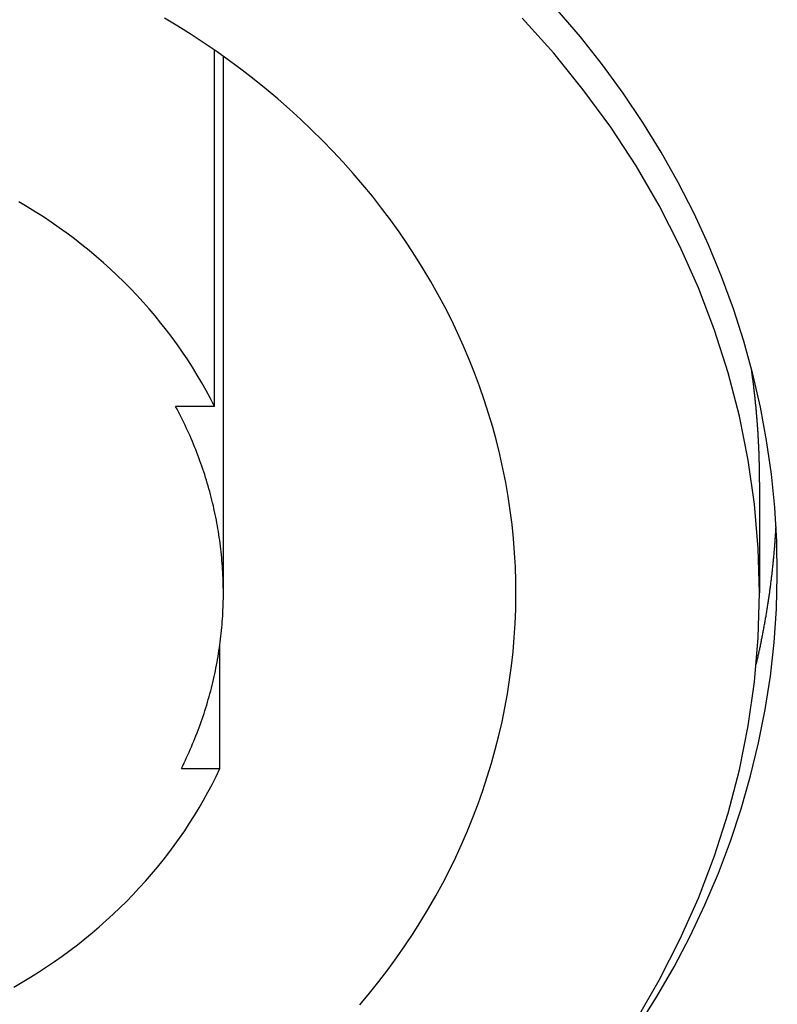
# Model space of a CAD drawing. Extents: x 1107 to 4046, y 937 to 3355.
# Tile 263 of 656: x 2220.43 to 2228.98, y 1782.13 to 1793.24. Entities that reach past the tile are written whole.
import ezdxf

# ---------------------------------------------------------------- set-up
doc = ezdxf.new("R2010")
doc.units = 0
doc.layers.add('KF_VIDA_L___C_REAR', color=7, linetype='CONTINUOUS')

# ---------------------------------------------------------------- blocks, each defined once
blk = doc.blocks.new('KF_VIDA_L___C_REAR')
at = {"layer": 'KF_VIDA_L___C_REAR'}
for p, q in [((35.649381, 99.660473), (35.649381, 103.679399)), ((35.75, 97.555658), (35.75, 103.608752)), ((35.649381, 99.660473), (35.211094, 99.660473)), ((41.8, 98.805658), (41.8, 97.555658)), ((35.710013, 95.577354), (35.710013, 96.969411)), ((35.276765, 95.577354), (35.710013, 95.577354))]:
    blk.add_line(p, q, dxfattribs=at)
for points in [[(40.4279, 92.6633, 0), (40.6384, 92.9976, 0), (40.8347, 93.3383, 0), (41.0164, 93.685, 0), (41.1833, 94.0372, 0), (41.3352, 94.3945, 0), (41.4718, 94.7564, 0), (41.5931, 95.1224, 0), (41.6988, 95.492, 0), (41.7888, 95.8646, 0), (41.863, 96.2399, 0), (41.9213, 96.6173, 0), (41.9636, 96.9963, 0), (41.9898, 97.3763, 0), (41.9999, 97.757, 0), (41.9939, 98.1377, 0), (41.9718, 98.518, 0), (41.9336, 98.8973, 0), (41.8794, 99.2751, 0), (41.8093, 99.651, 0), (41.7233, 100.024, 0), (41.6216, 100.395, 0), (41.5043, 100.762, 0), (41.3715, 101.125, 0), (41.2235, 101.483, 0), (41.0604, 101.837, 0), (40.8825, 102.185, 0), (40.69, 102.527, 0), (40.4831, 102.863, 0), (40.2621, 103.192, 0), (40.0274, 103.514, 0), (39.7792, 103.829, 0), (39.5179, 104.135, 0)], [(40.4067, 92.7384, 0), (40.6671, 93.1864, 0), (40.9018, 93.645, 0), (41.1102, 94.1129, 0), (41.2919, 94.5892, 0), (41.4464, 95.0726, 0), (41.5733, 95.562, 0), (41.6723, 96.0562, 0), (41.7432, 96.554, 0), (41.7858, 97.0542, 0), (41.8, 97.5557, 0), (41.7858, 98.0571, 0), (41.7432, 98.5573, 0), (41.6723, 99.0551, 0), (41.5733, 99.5493, 0), (41.4464, 100.039, 0), (41.2919, 100.522, 0), (41.1102, 100.998, 0), (40.9018, 101.466, 0), (40.6671, 101.925, 0), (40.4067, 102.373, 0), (40.1212, 102.809, 0), (39.8113, 103.233, 0), (39.4778, 103.643, 0), (39.1215, 104.039, 0)], [(37.2905, 92.911, 0), (37.3982, 93.0405, 0), (37.5028, 93.1718, 0), (37.6043, 93.305, 0), (37.7026, 93.4399, 0), (37.7978, 93.5766, 0), (37.8897, 93.7149, 0), (37.9783, 93.8547, 0), (38.0636, 93.9962, 0), (38.1456, 94.139, 0), (38.2243, 94.2834, 0), (38.2995, 94.429, 0), (38.3712, 94.576, 0), (38.4395, 94.7242, 0), (38.5044, 94.8735, 0), (38.5656, 95.024, 0), (38.6234, 95.1755, 0), (38.6775, 95.328, 0), (38.7281, 95.4815, 0), (38.775, 95.6358, 0), (38.8183, 95.7909, 0), (38.858, 95.9467, 0), (38.894, 96.1032, 0), (38.9263, 96.2603, 0), (38.9549, 96.4179, 0), (38.9798, 96.576, 0), (39.0009, 96.7345, 0), (39.0184, 96.8933, 0), (39.0321, 97.0525, 0), (39.042, 97.2118, 0), (39.0482, 97.3712, 0), (39.0507, 97.5308, 0), (39.0494, 97.6904, 0), (39.0444, 97.8499, 0), (39.0356, 98.0092, 0), (39.023, 98.1684, 0), (39.0068, 98.3274, 0), (38.9868, 98.486, 0), (38.963, 98.6442, 0), (38.9356, 98.802, 0), (38.9044, 98.9593, 0), (38.8696, 99.1159, 0), (38.8311, 99.272, 0), (38.7889, 99.4273, 0), (38.7431, 99.5818, 0), (38.6937, 99.7356, 0), (38.6406, 99.8884, 0), (38.584, 100.04, 0), (38.5238, 100.191, 0), (38.4601, 100.341, 0), (38.3929, 100.489, 0), (38.3222, 100.637, 0), (38.2481, 100.783, 0), (38.1705, 100.927, 0), (38.0896, 101.071, 0), (38.0053, 101.213, 0), (37.9176, 101.353, 0), (37.8267, 101.492, 0), (37.7326, 101.629, 0), (37.6353, 101.764, 0), (37.5347, 101.898, 0), (37.4311, 102.03, 0), (37.3244, 102.16, 0), (37.2147, 102.288, 0), (37.1019, 102.415, 0), (36.9862, 102.539, 0), (36.8677, 102.661, 0), (36.7462, 102.781, 0), (36.622, 102.899, 0), (36.4951, 103.014, 0), (36.3654, 103.128, 0), (36.2331, 103.239, 0), (36.0983, 103.347, 0), (35.9609, 103.454, 0), (35.821, 103.558, 0), (35.6787, 103.659, 0), (35.5341, 103.758, 0), (35.3871, 103.854, 0), (35.238, 103.948, 0), (35.0866, 104.039, 0)], [(35.75, 103.603, 0), (35.75, 103.603, 0), (35.7501, 103.603, 0), (35.7501, 103.603, 0), (35.7501, 103.603, 0), (35.7502, 103.603, 0), (35.7502, 103.603, 0), (35.7502, 103.603, 0), (35.7503, 103.603, 0), (35.7503, 103.603, 0), (35.7503, 103.603, 0), (35.7504, 103.603, 0), (35.7504, 103.603, 0), (35.7504, 103.603, 0), (35.7505, 103.603, 0), (35.7505, 103.603, 0), (35.7505, 103.603, 0), (35.7506, 103.603, 0), (35.7506, 103.603, 0), (35.7506, 103.603, 0), (35.7507, 103.603, 0), (35.7507, 103.603, 0), (35.7507, 103.603, 0), (35.7508, 103.603, 0), (35.7508, 103.603, 0), (35.7508, 103.603, 0), (35.7509, 103.603, 0), (35.7509, 103.603, 0), (35.7509, 103.603, 0), (35.751, 103.603, 0), (35.751, 103.603, 0), (35.7511, 103.603, 0), (35.7511, 103.603, 0), (35.7511, 103.603, 0), (35.7512, 103.603, 0), (35.7512, 103.603, 0), (35.7512, 103.603, 0), (35.7513, 103.603, 0), (35.7513, 103.603, 0), (35.7513, 103.604, 0), (35.7514, 103.604, 0), (35.7514, 103.604, 0), (35.7514, 103.604, 0), (35.7515, 103.604, 0), (35.7515, 103.604, 0), (35.7515, 103.604, 0), (35.7516, 103.604, 0), (35.7516, 103.604, 0), (35.7516, 103.604, 0), (35.7517, 103.604, 0), (35.7517, 103.604, 0), (35.7517, 103.604, 0), (35.7518, 103.604, 0), (35.7518, 103.604, 0), (35.7518, 103.604, 0), (35.7519, 103.604, 0), (35.7519, 103.604, 0), (35.7519, 103.604, 0), (35.752, 103.604, 0), (35.752, 103.604, 0), (35.752, 103.604, 0), (35.7521, 103.604, 0), (35.7521, 103.604, 0), (35.7521, 103.604, 0), (35.7522, 103.604, 0), (35.7522, 103.604, 0), (35.7522, 103.604, 0), (35.7523, 103.604, 0), (35.7523, 103.604, 0), (35.7523, 103.604, 0), (35.7524, 103.604, 0), (35.7524, 103.604, 0), (35.7524, 103.604, 0), (35.7525, 103.604, 0), (35.7525, 103.604, 0), (35.7525, 103.604, 0), (35.7526, 103.604, 0), (35.7526, 103.604, 0), (35.7526, 103.604, 0), (35.7527, 103.604, 0), (35.7527, 103.604, 0), (35.7527, 103.605, 0), (35.7528, 103.605, 0), (35.7528, 103.605, 0), (35.7528, 103.605, 0), (35.7529, 103.605, 0), (35.7529, 103.605, 0), (35.753, 103.605, 0), (35.753, 103.605, 0), (35.753, 103.605, 0), (35.7531, 103.605, 0), (35.7531, 103.605, 0), (35.7531, 103.605, 0), (35.7532, 103.605, 0), (35.7532, 103.605, 0), (35.7532, 103.605, 0), (35.7533, 103.605, 0), (35.7533, 103.605, 0), (35.7533, 103.605, 0), (35.7534, 103.605, 0), (35.7534, 103.605, 0), (35.7534, 103.605, 0), (35.7535, 103.605, 0), (35.7535, 103.605, 0), (35.7535, 103.605, 0), (35.7536, 103.605, 0), (35.7536, 103.605, 0), (35.7536, 103.605, 0), (35.7537, 103.605, 0), (35.7537, 103.605, 0), (35.7537, 103.605, 0), (35.7538, 103.605, 0), (35.7538, 103.605, 0), (35.7538, 103.605, 0), (35.7539, 103.605, 0), (35.7539, 103.605, 0), (35.7539, 103.605, 0), (35.754, 103.605, 0), (35.754, 103.605, 0), (35.754, 103.605, 0), (35.7541, 103.605, 0), (35.7541, 103.605, 0), (35.7541, 103.606, 0), (35.7542, 103.606, 0), (35.7542, 103.606, 0), (35.7542, 103.606, 0), (35.7543, 103.606, 0), (35.7543, 103.606, 0), (35.7543, 103.606, 0)], [(35.6494, 99.6605, 0), (35.6037, 99.7501, 0), (35.5562, 99.839, 0), (35.5067, 99.9271, 0), (35.4554, 100.014, 0), (35.4023, 100.101, 0), (35.3473, 100.187, 0), (35.2905, 100.271, 0), (35.2319, 100.355, 0), (35.1716, 100.438, 0), (35.1095, 100.52, 0), (35.0456, 100.601, 0), (34.9801, 100.681, 0), (34.9129, 100.76, 0), (34.844, 100.837, 0), (34.7735, 100.914, 0), (34.7013, 100.989, 0), (34.6276, 101.064, 0), (34.5523, 101.137, 0), (34.4754, 101.209, 0), (34.3971, 101.279, 0), (34.3173, 101.349, 0), (34.236, 101.417, 0), (34.1532, 101.484, 0), (34.0691, 101.549, 0), (33.9836, 101.613, 0), (33.8967, 101.676, 0), (33.8085, 101.738, 0), (33.719, 101.798, 0), (33.6283, 101.856, 0), (33.5363, 101.913, 0), (33.4432, 101.969, 0)], [(41.8, 98.8057, 0), (41.8, 98.8157, 0), (41.8, 98.8258, 0), (41.7999, 98.8359, 0), (41.7999, 98.8459, 0), (41.7999, 98.856, 0), (41.7998, 98.8661, 0), (41.7997, 98.8761, 0), (41.7996, 98.8862, 0), (41.7995, 98.8962, 0), (41.7994, 98.9063, 0), (41.7993, 98.9164, 0), (41.7992, 98.9264, 0), (41.799, 98.9365, 0), (41.7989, 98.9466, 0), (41.7987, 98.9566, 0), (41.7985, 98.9667, 0), (41.7983, 98.9768, 0), (41.7981, 98.9868, 0), (41.7979, 98.9969, 0), (41.7977, 99.007, 0), (41.7975, 99.017, 0), (41.7972, 99.0271, 0), (41.797, 99.0371, 0), (41.7967, 99.0472, 0), (41.7964, 99.0573, 0), (41.7961, 99.0673, 0), (41.7958, 99.0774, 0), (41.7955, 99.0875, 0), (41.7952, 99.0975, 0), (41.7948, 99.1076, 0), (41.7945, 99.1176, 0), (41.7941, 99.1277, 0), (41.7938, 99.1378, 0), (41.7934, 99.1478, 0), (41.793, 99.1579, 0), (41.7926, 99.1679, 0), (41.7922, 99.178, 0), (41.7917, 99.1881, 0), (41.7913, 99.1981, 0), (41.7908, 99.2082, 0), (41.7904, 99.2182, 0), (41.7899, 99.2283, 0), (41.7894, 99.2384, 0), (41.7889, 99.2484, 0), (41.7884, 99.2585, 0), (41.7879, 99.2685, 0), (41.7874, 99.2786, 0), (41.7868, 99.2886, 0), (41.7863, 99.2987, 0), (41.7857, 99.3087, 0), (41.7851, 99.3188, 0), (41.7845, 99.3288, 0), (41.7839, 99.3389, 0), (41.7833, 99.3489, 0), (41.7827, 99.359, 0), (41.7821, 99.3691, 0), (41.7814, 99.3791, 0), (41.7807, 99.3892, 0), (41.7801, 99.3992, 0), (41.7794, 99.4092, 0), (41.7787, 99.4193, 0), (41.778, 99.4293, 0), (41.7773, 99.4394, 0), (41.7766, 99.4494, 0), (41.7758, 99.4595, 0), (41.7751, 99.4695, 0), (41.7743, 99.4796, 0), (41.7735, 99.4896, 0), (41.7728, 99.4997, 0), (41.772, 99.5097, 0), (41.7712, 99.5197, 0), (41.7703, 99.5298, 0), (41.7695, 99.5398, 0), (41.7687, 99.5499, 0), (41.7678, 99.5599, 0), (41.767, 99.5699, 0), (41.7661, 99.58, 0), (41.7652, 99.59, 0), (41.7643, 99.6, 0), (41.7634, 99.6101, 0), (41.7625, 99.6201, 0), (41.7615, 99.6301, 0), (41.7606, 99.6402, 0), (41.7596, 99.6502, 0), (41.7587, 99.6602, 0), (41.7577, 99.6703, 0), (41.7567, 99.6803, 0), (41.7557, 99.6903, 0), (41.7547, 99.7004, 0), (41.7537, 99.7104, 0), (41.7526, 99.7204, 0), (41.7516, 99.7304, 0), (41.7505, 99.7405, 0), (41.7495, 99.7505, 0), (41.7484, 99.7605, 0), (41.7473, 99.7705, 0), (41.7462, 99.7805, 0), (41.7451, 99.7906, 0), (41.7439, 99.8006, 0), (41.7428, 99.8106, 0), (41.7417, 99.8206, 0), (41.7405, 99.8306, 0), (41.7393, 99.8406, 0), (41.7381, 99.8507, 0), (41.7369, 99.8607, 0), (41.7357, 99.8707, 0), (41.7345, 99.8807, 0), (41.7333, 99.8907, 0), (41.7321, 99.9007, 0), (41.7308, 99.9107, 0), (41.7295, 99.9207, 0), (41.7283, 99.9307, 0), (41.727, 99.9407, 0), (41.7257, 99.9507, 0), (41.7244, 99.9607, 0), (41.7231, 99.9707, 0), (41.7217, 99.9807, 0), (41.7204, 99.9907, 0), (41.719, 100.001, 0), (41.7177, 100.011, 0), (41.7163, 100.021, 0), (41.7149, 100.031, 0), (41.7135, 100.041, 0), (41.7121, 100.051, 0), (41.7107, 100.061, 0), (41.7092, 100.071, 0), (41.7078, 100.081, 0), (41.7063, 100.091, 0)], [(35.2768, 95.5774, 0), (35.2917, 95.6076, 0), (35.3065, 95.6379, 0), (35.321, 95.6682, 0), (35.3352, 95.6987, 0), (35.3493, 95.7292, 0), (35.3631, 95.7599, 0), (35.3767, 95.7906, 0), (35.39, 95.8213, 0), (35.4031, 95.8522, 0), (35.416, 95.8831, 0), (35.4286, 95.9141, 0), (35.441, 95.9452, 0), (35.4531, 95.9763, 0), (35.4651, 96.0075, 0), (35.4767, 96.0388, 0), (35.4882, 96.0701, 0), (35.4994, 96.1015, 0), (35.5104, 96.133, 0), (35.5211, 96.1646, 0), (35.5316, 96.1961, 0), (35.5418, 96.2278, 0), (35.5518, 96.2595, 0), (35.5616, 96.2913, 0), (35.5711, 96.3231, 0), (35.5803, 96.355, 0), (35.5894, 96.3869, 0), (35.5982, 96.4189, 0), (35.6067, 96.4509, 0), (35.615, 96.483, 0), (35.6231, 96.5151, 0), (35.6309, 96.5473, 0), (35.6384, 96.5795, 0), (35.6458, 96.6117, 0), (35.6528, 96.644, 0), (35.6597, 96.6764, 0), (35.6662, 96.7087, 0), (35.6726, 96.7412, 0), (35.6786, 96.7736, 0), (35.6845, 96.8061, 0), (35.6901, 96.8386, 0), (35.6954, 96.8711, 0), (35.7005, 96.9037, 0), (35.7054, 96.9363, 0), (35.7099, 96.9689, 0), (35.7143, 97.0016, 0), (35.7184, 97.0343, 0), (35.7222, 97.067, 0), (35.7258, 97.0997, 0), (35.7292, 97.1325, 0), (35.7323, 97.1652, 0), (35.7351, 97.198, 0), (35.7378, 97.2308, 0), (35.7401, 97.2636, 0), (35.7422, 97.2964, 0), (35.7441, 97.3292, 0), (35.7457, 97.3621, 0), (35.747, 97.3949, 0), (35.7481, 97.4278, 0), (35.749, 97.4607, 0), (35.7496, 97.4935, 0), (35.7499, 97.5264, 0), (35.75, 97.5593, 0), (35.7498, 97.5921, 0), (35.7494, 97.625, 0), (35.7488, 97.6579, 0), (35.7479, 97.6907, 0), (35.7467, 97.7236, 0), (35.7453, 97.7564, 0), (35.7437, 97.7893, 0), (35.7418, 97.8221, 0), (35.7396, 97.8549, 0), (35.7372, 97.8877, 0), (35.7345, 97.9205, 0), (35.7316, 97.9533, 0), (35.7285, 97.9861, 0), (35.7251, 98.0188, 0), (35.7214, 98.0515, 0), (35.7175, 98.0842, 0), (35.7134, 98.1169, 0), (35.709, 98.1495, 0), (35.7043, 98.1822, 0), (35.6994, 98.2148, 0), (35.6943, 98.2473, 0), (35.6889, 98.2799, 0), (35.6832, 98.3124, 0), (35.6773, 98.3448, 0), (35.6712, 98.3773, 0), (35.6648, 98.4097, 0), (35.6582, 98.4421, 0), (35.6513, 98.4744, 0), (35.6442, 98.5067, 0), (35.6368, 98.5389, 0), (35.6292, 98.5711, 0), (35.6213, 98.6033, 0), (35.6132, 98.6354, 0), (35.6049, 98.6675, 0), (35.5963, 98.6995, 0), (35.5874, 98.7314, 0), (35.5783, 98.7634, 0), (35.569, 98.7952, 0), (35.5594, 98.827, 0), (35.5496, 98.8588, 0), (35.5396, 98.8905, 0), (35.5293, 98.9221, 0), (35.5187, 98.9537, 0), (35.508, 98.9852, 0), (35.4969, 99.0167, 0), (35.4857, 99.0481, 0), (35.4742, 99.0794, 0), (35.4625, 99.1107, 0), (35.4505, 99.1419, 0), (35.4383, 99.173, 0), (35.4258, 99.204, 0), (35.4131, 99.235, 0), (35.4002, 99.2659, 0), (35.3871, 99.2968, 0), (35.3737, 99.3275, 0), (35.3601, 99.3582, 0), (35.3462, 99.3888, 0), (35.3321, 99.4193, 0), (35.3178, 99.4498, 0), (35.3032, 99.4801, 0), (35.2885, 99.5104, 0), (35.2734, 99.5406, 0), (35.2582, 99.5707, 0), (35.2427, 99.6007, 0), (35.227, 99.6306, 0), (35.2111, 99.6605, 0)], [(41.7635, 96.7527, 0), (41.7663, 96.7647, 0), (41.7691, 96.7767, 0), (41.7718, 96.7887, 0), (41.7745, 96.8007, 0), (41.7773, 96.8127, 0), (41.78, 96.8247, 0), (41.7827, 96.8367, 0), (41.7853, 96.8487, 0), (41.788, 96.8607, 0), (41.7906, 96.8728, 0), (41.7932, 96.8848, 0), (41.7958, 96.8968, 0), (41.7984, 96.9088, 0), (41.801, 96.9209, 0), (41.8035, 96.9329, 0), (41.8061, 96.945, 0), (41.8086, 96.957, 0), (41.8111, 96.969, 0), (41.8136, 96.9811, 0), (41.8161, 96.9931, 0), (41.8185, 97.0052, 0), (41.821, 97.0172, 0), (41.8234, 97.0293, 0), (41.8258, 97.0414, 0), (41.8282, 97.0534, 0), (41.8306, 97.0655, 0), (41.8329, 97.0775, 0), (41.8353, 97.0896, 0), (41.8376, 97.1017, 0), (41.8399, 97.1138, 0), (41.8422, 97.1258, 0), (41.8445, 97.1379, 0), (41.8467, 97.15, 0), (41.849, 97.1621, 0), (41.8512, 97.1742, 0), (41.8534, 97.1862, 0), (41.8556, 97.1983, 0), (41.8578, 97.2104, 0), (41.8599, 97.2225, 0), (41.8621, 97.2346, 0), (41.8642, 97.2467, 0), (41.8663, 97.2588, 0), (41.8684, 97.2709, 0), (41.8705, 97.283, 0), (41.8726, 97.2951, 0), (41.8746, 97.3072, 0), (41.8766, 97.3193, 0), (41.8786, 97.3315, 0), (41.8806, 97.3436, 0), (41.8826, 97.3557, 0), (41.8846, 97.3678, 0), (41.8865, 97.3799, 0), (41.8885, 97.392, 0), (41.8904, 97.4042, 0), (41.8923, 97.4163, 0), (41.8942, 97.4284, 0), (41.896, 97.4406, 0), (41.8979, 97.4527, 0), (41.8997, 97.4648, 0), (41.9015, 97.477, 0), (41.9033, 97.4891, 0), (41.9051, 97.5012, 0), (41.9069, 97.5134, 0), (41.9086, 97.5255, 0), (41.9103, 97.5377, 0), (41.9121, 97.5498, 0), (41.9138, 97.562, 0), (41.9154, 97.5741, 0), (41.9171, 97.5863, 0), (41.9188, 97.5984, 0), (41.9204, 97.6106, 0), (41.922, 97.6227, 0), (41.9236, 97.6349, 0), (41.9252, 97.6471, 0), (41.9268, 97.6592, 0), (41.9283, 97.6714, 0), (41.9298, 97.6835, 0), (41.9314, 97.6957, 0), (41.9329, 97.7079, 0), (41.9343, 97.72, 0), (41.9358, 97.7322, 0), (41.9373, 97.7444, 0), (41.9387, 97.7566, 0), (41.9401, 97.7687, 0), (41.9415, 97.7809, 0), (41.9429, 97.7931, 0), (41.9443, 97.8053, 0), (41.9456, 97.8175, 0), (41.947, 97.8296, 0), (41.9483, 97.8418, 0), (41.9496, 97.854, 0), (41.9509, 97.8662, 0), (41.9521, 97.8784, 0), (41.9534, 97.8906, 0), (41.9546, 97.9028, 0), (41.9558, 97.915, 0), (41.957, 97.9272, 0), (41.9582, 97.9393, 0), (41.9594, 97.9515, 0), (41.9606, 97.9637, 0), (41.9617, 97.9759, 0), (41.9628, 97.9881, 0), (41.9639, 98.0003, 0), (41.965, 98.0125, 0), (41.9661, 98.0247, 0), (41.9671, 98.0369, 0), (41.9682, 98.0491, 0), (41.9692, 98.0614, 0), (41.9702, 98.0736, 0), (41.9712, 98.0858, 0), (41.9721, 98.098, 0), (41.9731, 98.1102, 0), (41.974, 98.1224, 0), (41.975, 98.1346, 0), (41.9759, 98.1468, 0), (41.9767, 98.159, 0), (41.9776, 98.1712, 0), (41.9785, 98.1835, 0), (41.9793, 98.1957, 0), (41.9801, 98.2079, 0), (41.9809, 98.2201, 0), (41.9817, 98.2323, 0), (41.9825, 98.2446, 0), (41.9833, 98.2568, 0), (41.984, 98.269, 0), (41.9847, 98.2812, 0), (41.9854, 98.2934, 0), (41.9861, 98.3057, 0)], [(33.3865, 93.1098, 0), (33.4804, 93.1645, 0), (33.5731, 93.2207, 0), (33.6646, 93.2784, 0), (33.7548, 93.3375, 0), (33.8438, 93.398, 0), (33.9314, 93.46, 0), (34.0178, 93.5233, 0), (34.1027, 93.588, 0), (34.1863, 93.654, 0), (34.2685, 93.7214, 0), (34.3492, 93.79, 0), (34.4285, 93.8599, 0), (34.5062, 93.9311, 0), (34.5824, 94.0035, 0), (34.6571, 94.0771, 0), (34.7302, 94.1519, 0), (34.8017, 94.2278, 0), (34.8716, 94.3049, 0), (34.9398, 94.383, 0), (35.0064, 94.4623, 0), (35.0712, 94.5426, 0), (35.1344, 94.6239, 0), (35.1958, 94.7061, 0), (35.2554, 94.7894, 0), (35.3133, 94.8736, 0), (35.3694, 94.9587, 0), (35.4236, 95.0447, 0), (35.4761, 95.1315, 0), (35.5266, 95.2192, 0), (35.5753, 95.3076, 0), (35.6221, 95.3968, 0), (35.667, 95.4867, 0), (35.71, 95.5774, 0)]]:
    blk.add_polyline3d(points, dxfattribs=at)

msp = doc.modelspace()

# ---------------------------------------------------------------- block references
at = {"layer": 'KF_VIDA_L___C_REAR'}
msp.add_blockref('KF_VIDA_L___C_REAR', (2186.979, 1689.213), dxfattribs=at)

doc.saveas('drawing.dxf')
